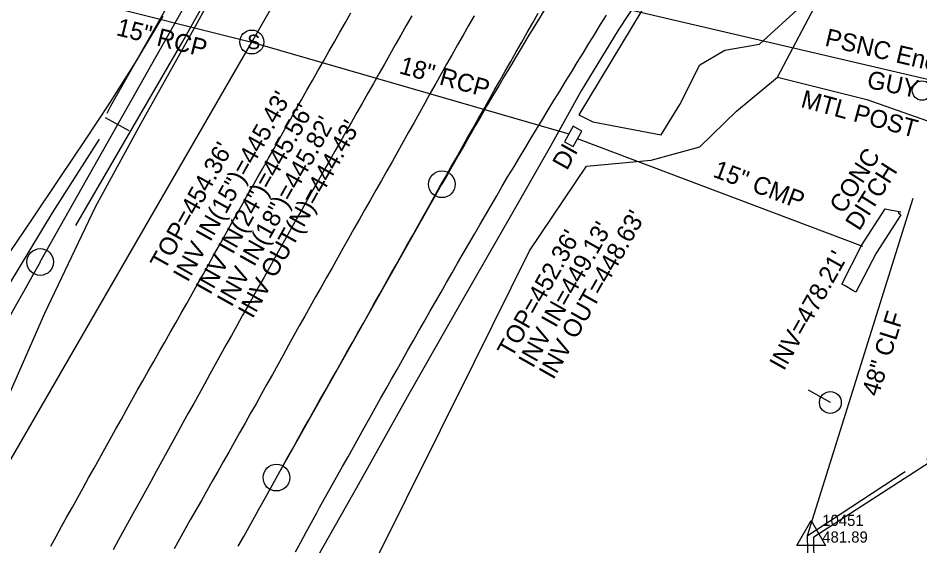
# Model space of a CAD drawing. Extents: x 2074109 to 2077820, y 741079 to 746031.
# Drawn here: x 2074881.1 to 2075083.8, y 742141.5 to 742260.2 of the extents above; entities that cross this region are included whole.
import ezdxf

# ---------------------------------------------------------------- set-up
doc = ezdxf.new("R2010")
doc.units = 0
for name, color, linetype in [('Exist Guardrail', 7, 'Continuous'), ('Exist Guardrail Cable Guide Rail', 7, 'Continuous'), ('Exist Horizontal Alignment', 7, 'Continuous'), ('Exist Horizontal Alignment Point', 7, 'Continuous'), ('Exist Other Culture Anchor (Guy Wire) CELL', 7, 'Continuous'), ('Exist Other Culture Anchor (Guy Wire) Text', 7, 'Continuous'), ('Exist Other Culture Area Outline', 7, 'Continuous'), ('Exist Other Culture Fence Line', 7, 'Continuous'), ('Exist Other Culture Fence Line Text', 7, 'Continuous'), ('Exist Other Culture Located Object Text', 7, 'Continuous'), ('Exist Right of Way Line', 7, 'Continuous'), ('Exist Right of Way Monument CELL', 7, 'Continuous'), ('Exist Right of Way Monument Cogo Elevation', 7, 'Continuous'), ('Exist Right of Way Monument Cogo Number', 7, 'Continuous'), ('Exist Roads EOP', 7, 'Continuous'), ('Exist Roads EOP Other', 7, 'Continuous'), ('Exist Roads EOP Other Text', 7, 'Continuous'), ('Exist Roads EOT', 7, 'Continuous'), ('Exist Structure Minor Drop Inlet', 7, 'Continuous'), ('Exist Structure Minor Drop Inlet Text', 7, 'Continuous'), ('Exist Structure Minor Drop Inlet Top Elevation', 7, 'Continuous'), ('Exist Structure Minor Pipes CMP 15 Inch', 7, 'Continuous'), ('Exist Structure Minor Pipes CMP 15 Inch Invert', 7, 'Continuous'), ('Exist Structure Minor Pipes CMP 15 Inch Text', 7, 'Continuous'), ('Exist Structure Minor Pipes RCP 15 Inch', 7, 'Continuous'), ('Exist Structure Minor Pipes RCP 15 Inch Invert', 7, 'Continuous'), ('Exist Structure Minor Pipes RCP 15 Inch Text', 7, 'Continuous'), ('Exist Structure Minor Pipes RCP 18 Inch', 7, 'Continuous'), ('Exist Structure Minor Pipes RCP 18 Inch Invert', 7, 'Continuous'), ('Exist Structure Minor Pipes RCP 18 Inch Text', 7, 'Continuous'), ('Exist Structure Minor Pipes RCP 24 Inch', 7, 'Continuous'), ('Exist Structure Minor Pipes RCP 24 Inch Invert', 7, 'Continuous'), ('Exist Structure Minor Pipes RCP 30 Inch', 7, 'Continuous'), ('Exist Structure Minor Pipes RCP 30 Inch Invert', 7, 'Continuous'), ('Exist Structure Minor Storm Sewer Manhole CELL', 7, 'Continuous'), ('Exist Structure Minor Storm Sewer Manhole Text', 7, 'Continuous'), ('Exist Utilities Gas UG Line SUE LOS C', 7, 'Continuous'), ('Exist Utilities Gas UG Line SUE LOS C Text', 7, 'Continuous'), ('Exist Utilities Power Pole CELL', 7, 'Continuous'), ('Exist Vegetation Hedge Row', 7, 'Continuous'), ('Exist Vegetation Woods Line', 7, 'Continuous')]:
    doc.layers.add(name, color=color, linetype=linetype)

msp = doc.modelspace()

# ---------------------------------------------------------------- linework, layer by layer
at = {"layer": 'Exist Guardrail'}
for points in [[(2074935.9, 742300.32), (2074901.88, 742240.34), (2074901.06, 742238.68)], [(2074894.15, 742213.52), (2074918.02, 742254.66), (2074935.8, 742286.53), (2074941.81, 742297.84)]]:
    msp.add_lwpolyline(points, dxfattribs=at)
at = {"layer": 'Exist Guardrail Cable Guide Rail'}
msp.add_lwpolyline([(2074899.36, 742232.91), (2074888.78, 742216.41), (2074876.27, 742195.78), (2074859.16, 742168.78), (2074842.38, 742142.08), (2074825.57, 742114.96), (2074808.9, 742087.84), (2074792.03, 742058.51), (2074770.99, 742020.02), (2074765.4, 742008.78)], dxfattribs=at)
at = {"layer": 'Exist Horizontal Alignment'}
for p, q in [((2074886.11, 742205.34), (2075575.25, 743427.42)), ((2074939.18, 742156.88), (2074976.35, 742222.81))]:
    msp.add_line(p, q, dxfattribs=at)
for centre, radius, start, end in [((2076120.5, 741577.62), 1313.52, 143.44284, 150.58124), ((2079979.02, 739333.44), 5846.83, 150.58124, 152.982068)]:
    msp.add_arc(centre, radius, start, end, dxfattribs=at)
at = {"layer": 'Exist Horizontal Alignment Point'}
for centre in [(2074976.35, 742222.81), (2074886.11, 742205.34), (2074939.18, 742156.88)]:
    msp.add_circle(centre, 3, dxfattribs=at)
at = {"layer": 'Exist Other Culture Anchor (Guy Wire) CELL'}
msp.add_circle((2075084.21, 742243.88), 2.18, dxfattribs=at)
at = {"layer": 'Exist Other Culture Area Outline'}
msp.add_line((2074900.69, 742237.84), (2074906.02, 742234.93), dxfattribs=at)
msp.add_lwpolyline([(2075029.92, 742278.8), (2075031.08, 742278.22), (2075007.12, 742238.39), (2075010.24, 742236.85), (2075025.6, 742233.93), (2075029.84, 742240.7), (2075034.33, 742249.67), (2075039.91, 742252.94), (2075047.73, 742254.33), (2075057.09, 742262.84), (2075062.97, 742271.31), (2075066.64, 742272.09), (2075088.66, 742265.73), (2075090.75, 742268.47)], dxfattribs=at)
at = {"layer": 'Exist Other Culture Fence Line'}
msp.add_line((2075058.39, 742143.82), (2075080.42, 742158.22), dxfattribs=at)
msp.add_lwpolyline([(2075082.12, 742219.61), (2075058.39, 742143.82), (2075059.63, 742093.48), (2075025.48, 742019.97), (2074992.96, 741950.23), (2074965.53, 741891.43)], dxfattribs=at)
at = {"layer": 'Exist Right of Way Line'}
for p, q in [((2075059.92, 742143.58), (2075195.96, 742231.5)), ((2075060.27, 742093.49), (2075059.92, 742143.58))]:
    msp.add_line(p, q, dxfattribs=at)
at = {"layer": 'Exist Right of Way Monument CELL'}
msp.add_line((2075059.31, 742143.53), (2075059.31, 742143.53), dxfattribs=at)
msp.add_lwpolyline([(2075056.06, 742141.64), (2075059.31, 742147.28), (2075062.55, 742141.64)], close=True, dxfattribs=at)
at = {"layer": 'Exist Roads EOP'}
for points in [[(2075045.28, 742485.48), (2075032.39, 742461.82), (2075017.41, 742432.2), (2075008.62, 742415.56), (2074994.4, 742390.44), (2074976.29, 742358.27), (2074960.6, 742330.46), (2074947.27, 742306.52), (2074935.38, 742284.89), (2074921.31, 742258.95), (2074908.74, 742236.47), (2074898.47, 742217.63), (2074887.04, 742193.79), (2074875.51, 742167.59), (2074863.59, 742138.18), (2074850.64, 742104.73), (2074841.42, 742081.23), (2074837.2, 742071.06), (2074833.01, 742062.28), (2074824.64, 742046.55), (2074815.15, 742028.51), (2074804.68, 742008.24), (2074793.6, 741986.73), (2074789.72, 741978.96)], [(2075094.13, 742370.13), (2075069.1, 742335.88), (2075044.09, 742299.32), (2075030.48, 742279.57), (2075015.99, 742257.41), (2075007.67, 742243.82), (2075000.77, 742231.34), (2074992.02, 742216.02), (2074980.6, 742196.16), (2074968.94, 742175.62), (2074957.17, 742154.61), (2074948.54, 742139.39), (2074941.35, 742126.55), (2074928.28, 742101.28), (2074912.89, 742070.17), (2074900.43, 742044.7), (2074895.91, 742035.09), (2074891.74, 742022.83), (2074885.19, 742006.69), (2074878.07, 741991.46), (2074865.85, 741968.56), (2074856.22, 741949.59)], [(2074831.71, 742138.74), (2074841.22, 742152.47), (2074851.46, 742167.15), (2074861.38, 742181.39), (2074869.93, 742193.81), (2074877.46, 742204.87), (2074884.35, 742215.01), (2074890.63, 742224.3), (2074896.3, 742232.82), (2074901.79, 742241.22), (2074907.49, 742250.18), (2074913.75, 742260.62)]]:
    msp.add_lwpolyline(points, dxfattribs=at)
at = {"layer": 'Exist Roads EOP Other'}
msp.add_lwpolyline([(2075075.91, 742217.32), (2075079.35, 742216.63), (2075078.84, 742216.46), (2075079.43, 742215.94), (2075073.91, 742207.34), (2075069.35, 742198.55), (2075068.68, 742198.94), (2075066.95, 742200), (2075066.23, 742200.38), (2075070.66, 742209.05), (2075075.91, 742217.32)], dxfattribs=at)
at = {"layer": 'Exist Roads EOT'}
for points in [[(2074888.5, 742141.49), (2074889.71, 742143.68), (2074890.92, 742145.87), (2074892.12, 742148.06), (2074893.33, 742150.25), (2074894.54, 742152.43), (2074895.76, 742154.62), (2074896.98, 742156.8), (2074898.2, 742158.98), (2074899.41, 742161.17), (2074900.63, 742163.35), (2074901.85, 742165.54), (2074903.06, 742167.72), (2074904.28, 742169.9), (2074905.5, 742172.09), (2074906.71, 742174.27), (2074907.93, 742176.45), (2074909.16, 742178.63), (2074910.4, 742180.8), (2074911.63, 742182.97), (2074912.86, 742185.15), (2074914.1, 742187.32), (2074915.33, 742189.5), (2074916.56, 742191.67), (2074917.79, 742193.85), (2074919.02, 742196.03), (2074920.24, 742198.21), (2074921.47, 742200.39), (2074922.69, 742202.56), (2074923.92, 742204.74), (2074925.14, 742206.92), (2074926.37, 742209.1), (2074927.59, 742211.28), (2074928.82, 742213.46), (2074930.04, 742215.64), (2074931.27, 742217.82), (2074932.49, 742220), (2074933.72, 742222.17), (2074934.94, 742224.35), (2074936.17, 742226.53), (2074937.41, 742228.7), (2074938.64, 742230.88), (2074939.87, 742233.05), (2074941.1, 742235.23), (2074942.33, 742237.4), (2074943.56, 742239.58), (2074944.8, 742241.75), (2074946.03, 742243.93), (2074947.26, 742246.1), (2074948.49, 742248.28), (2074949.73, 742250.45), (2074950.96, 742252.63), (2074952.2, 742254.8), (2074953.43, 742256.97), (2074954.67, 742259.14), (2074955.91, 742261.32)], [(2074969.61, 742260.68), (2074968.36, 742258.51), (2074967.13, 742256.34), (2074965.89, 742254.17), (2074964.66, 742251.99), (2074963.43, 742249.82), (2074962.19, 742247.65), (2074960.96, 742245.47), (2074959.73, 742243.3), (2074958.49, 742241.12), (2074957.26, 742238.95), (2074956.03, 742236.77), (2074954.79, 742234.6), (2074953.56, 742232.43), (2074952.33, 742230.25), (2074951.09, 742228.08), (2074949.85, 742225.91), (2074948.62, 742223.74), (2074947.39, 742221.56), (2074946.17, 742219.38), (2074944.94, 742217.2), (2074943.72, 742215.02), (2074942.5, 742212.84), (2074941.28, 742210.66), (2074940.05, 742208.48), (2074938.83, 742206.29), (2074937.61, 742204.11), (2074936.39, 742201.93), (2074935.17, 742199.75), (2074933.94, 742197.57), (2074932.72, 742195.39), (2074931.5, 742193.21), (2074930.28, 742191.03), (2074929.07, 742188.84), (2074927.85, 742186.66), (2074926.64, 742184.47), (2074925.43, 742182.29), (2074924.22, 742180.1), (2074923.01, 742177.91), (2074921.8, 742175.72), (2074920.59, 742173.54), (2074919.38, 742171.35), (2074918.17, 742169.16), (2074916.96, 742166.97), (2074915.75, 742164.79), (2074914.54, 742162.6), (2074913.33, 742160.41), (2074912.13, 742158.22), (2074910.93, 742156.03), (2074909.73, 742153.83), (2074908.53, 742151.64), (2074907.33, 742149.45), (2074906.13, 742147.26), (2074904.93, 742145.06), (2074903.73, 742142.87), (2074902.53, 742140.68)], [(2074983.59, 742260.67), (2074982.35, 742258.5), (2074981.11, 742256.33), (2074979.87, 742254.16), (2074978.63, 742251.98), (2074977.41, 742249.81), (2074976.19, 742247.62), (2074974.97, 742245.44), (2074973.75, 742243.26), (2074972.54, 742241.07), (2074971.32, 742238.89), (2074970.1, 742236.71), (2074968.88, 742234.53), (2074967.66, 742232.34), (2074966.45, 742230.16), (2074965.23, 742227.98), (2074964.01, 742225.8), (2074962.78, 742223.62), (2074961.54, 742221.45), (2074960.29, 742219.28), (2074959.04, 742217.12), (2074957.81, 742214.94), (2074956.58, 742212.77), (2074955.35, 742210.59), (2074954.13, 742208.41), (2074952.9, 742206.23), (2074951.67, 742204.06), (2074950.44, 742201.88), (2074949.21, 742199.7), (2074947.99, 742197.52), (2074946.76, 742195.35), (2074945.53, 742193.17), (2074944.3, 742190.99), (2074943.08, 742188.81), (2074941.88, 742186.62), (2074940.69, 742184.42), (2074939.49, 742182.23), (2074938.29, 742180.04), (2074937.06, 742177.86), (2074935.83, 742175.68), (2074934.61, 742173.5), (2074933.38, 742171.33), (2074932.15, 742169.15), (2074930.92, 742166.97), (2074929.69, 742164.79), (2074928.46, 742162.62), (2074927.24, 742160.44), (2074926.01, 742158.26), (2074924.78, 742156.09), (2074923.55, 742153.91), (2074922.31, 742151.74), (2074921.06, 742149.57), (2074919.82, 742147.4), (2074918.6, 742145.22), (2074917.39, 742143.03), (2074916.18, 742140.85)], [(2074930.62, 742141.46), (2074931.83, 742143.64), (2074933.05, 742145.83), (2074934.26, 742148.01), (2074935.48, 742150.2), (2074936.69, 742152.38), (2074937.91, 742154.57), (2074939.12, 742156.75), (2074940.34, 742158.94), (2074941.55, 742161.12), (2074942.77, 742163.31), (2074943.98, 742165.49), (2074945.21, 742167.67), (2074946.43, 742169.85), (2074947.66, 742172.03), (2074948.89, 742174.2), (2074950.12, 742176.38), (2074951.35, 742178.56), (2074952.58, 742180.74), (2074953.8, 742182.91), (2074955.03, 742185.09), (2074956.26, 742187.27), (2074957.49, 742189.44), (2074958.72, 742191.62), (2074959.94, 742193.8), (2074961.16, 742195.98), (2074962.39, 742198.16), (2074963.61, 742200.34), (2074964.84, 742202.52), (2074966.06, 742204.7), (2074967.28, 742206.88), (2074968.51, 742209.06), (2074969.73, 742211.24), (2074970.96, 742213.42), (2074972.18, 742215.6), (2074973.4, 742217.78), (2074974.63, 742219.96), (2074975.85, 742222.14), (2074977.08, 742224.31), (2074978.31, 742226.49), (2074979.54, 742228.67), (2074980.76, 742230.85), (2074981.99, 742233.02), (2074983.22, 742235.2), (2074984.45, 742237.38), (2074985.68, 742239.55), (2074986.9, 742241.73), (2074988.13, 742243.91), (2074989.36, 742246.09), (2074990.59, 742248.26), (2074991.82, 742250.43), (2074993.06, 742252.61), (2074994.3, 742254.78), (2074995.54, 742256.95), (2074996.78, 742259.12), (2074998.02, 742261.29)], [(2074948.89, 742150.17), (2074954.04, 742159.38), (2074955.26, 742161.56), (2074956.48, 742163.74), (2074957.7, 742165.92), (2074958.92, 742168.1), (2074960.14, 742170.29), (2074961.36, 742172.47), (2074962.59, 742174.65), (2074963.82, 742176.82), (2074965.04, 742179), (2074966.27, 742181.18), (2074967.5, 742183.36), (2074968.72, 742185.54), (2074969.95, 742187.71), (2074971.18, 742189.89), (2074972.43, 742192.06), (2074973.67, 742194.23), (2074974.91, 742196.39), (2074976.16, 742198.56), (2074977.4, 742200.73), (2074978.64, 742202.9), (2074979.89, 742205.07), (2074981.14, 742207.23), (2074982.39, 742209.4), (2074983.65, 742211.56), (2074984.9, 742213.72), (2074986.16, 742215.88), (2074987.42, 742218.04), (2074988.67, 742220.2), (2074989.93, 742222.36), (2074991.2, 742224.52), (2074992.49, 742226.66), (2074993.77, 742228.8), (2074995.06, 742230.94), (2074996.35, 742233.08), (2074997.64, 742235.23), (2074998.93, 742237.37), (2075000.22, 742239.51), (2075001.52, 742241.64), (2075002.83, 742243.77), (2075004.14, 742245.9), (2075005.45, 742248.03), (2075006.75, 742250.16), (2075008.06, 742252.29), (2075009.37, 742254.42), (2075010.68, 742256.55), (2075011.99, 742258.68), (2075013.3, 742260.81)], [(2074943.44, 742140.21), (2074944.64, 742142.4), (2074945.84, 742144.59), (2074947.04, 742146.79), (2074948.24, 742148.98), (2074948.89, 742150.17)]]:
    msp.add_lwpolyline(points, dxfattribs=at)
at = {"layer": 'Exist Structure Minor Drop Inlet'}
msp.add_lwpolyline([(2075005.84, 742235.84), (2075003.9, 742232.38), (2075005.84, 742231.29), (2075007.78, 742234.75)], close=True, dxfattribs=at)
at = {"layer": 'Exist Structure Minor Pipes CMP 15 Inch'}
msp.add_line((2075070.92, 742208.85), (2075006.81, 742233.02), dxfattribs=at)
at = {"layer": 'Exist Structure Minor Pipes RCP 15 Inch'}
msp.add_line((2074895.96, 742264.27), (2074933.64, 742254.78), dxfattribs=at)
at = {"layer": 'Exist Structure Minor Pipes RCP 18 Inch'}
msp.add_line((2074933.64, 742254.78), (2075004.87, 742234.11), dxfattribs=at)
at = {"layer": 'Exist Structure Minor Pipes RCP 24 Inch'}
msp.add_line((2074709.57, 741866.73), (2074933.64, 742254.78), dxfattribs=at)
at = {"layer": 'Exist Structure Minor Pipes RCP 30 Inch'}
msp.add_line((2074933.64, 742254.78), (2075264.27, 742840.07), dxfattribs=at)
at = {"layer": 'Exist Structure Minor Storm Sewer Manhole CELL'}
for centre in [(2074933.64, 742254.78), (2074933.65, 742254.78)]:
    msp.add_circle(centre, 2.69, dxfattribs=at)
at = {"layer": 'Exist Utilities Gas UG Line SUE LOS C'}
msp.add_line((2074775.52, 742319.09), (2075145.31, 742232.46), dxfattribs=at)
at = {"layer": 'Exist Utilities Power Pole CELL'}
for q in [(2075058.74, 742176.55), (2075063.63, 742173.77)]:
    msp.add_line((2075063.63, 742173.77), q, dxfattribs=at)
msp.add_circle((2075063.63, 742173.77), 2.45, dxfattribs=at)
at = {"layer": 'Exist Vegetation Hedge Row'}
msp.add_lwpolyline([(2075051.73, 742246.9), (2075062.84, 742267.95), (2075075.15, 742267.03), (2075087.62, 742263.49), (2075098.17, 742262.46), (2075120.76, 742259.75), (2075148.5, 742255.2)], dxfattribs=at)
at = {"layer": 'Exist Vegetation Woods Line'}
msp.add_lwpolyline([(2074875.58, 741949.31), (2074881.78, 741962.92), (2074902.24, 742006.78), (2074925.54, 742064.16), (2074940.68, 742096.37), (2074960.82, 742136.95), (2074983.57, 742182.77), (2074996.02, 742207.83), (2075008.83, 742226.84), (2075023.38, 742228.2), (2075034.28, 742231.24), (2075042.51, 742239.25), (2075051.73, 742246.9), (2075071.81, 742241.83), (2075093.56, 742234.23), (2075099.27, 742231.29), (2075098.5, 742221.92), (2075090.59, 742198.49), (2075086.7, 742178.53), (2075085.38, 742160.72)], dxfattribs=at)

# ---------------------------------------------------------------- texts
at = {"layer": 'Exist Other Culture Anchor (Guy Wire) Text'}
msp.add_text('GUY', height=4, rotation=348.4497, dxfattribs=at).set_placement((2075071.64, 742244.51))
at = {"layer": 'Exist Other Culture Fence Line Text'}
msp.add_text('48" CLF', height=4, rotation=72.6149, dxfattribs=at).set_placement((2075074.41, 742174.91))
at = {"layer": 'Exist Other Culture Located Object Text'}
msp.add_text('MTL POST', height=4, rotation=344.8943, dxfattribs=at).set_placement((2075056.78, 742240.22))
at = {"layer": 'Exist Right of Way Monument Cogo Elevation'}
msp.add_text('481.89', height=2.5, dxfattribs=at).set_placement((2075061.81, 742142.28))
at = {"layer": 'Exist Right of Way Monument Cogo Number'}
msp.add_text('10451', height=2.5, dxfattribs=at).set_placement((2075061.81, 742146.03))
at = {"layer": 'Exist Roads EOP Other Text'}
for s, p in [('CONC ', (2075066.54, 742215.96)), ('DITCH', (2075070.11, 742212.13))]:
    msp.add_text(s, height=4, rotation=57.6075, dxfattribs=at).set_placement(p)
at = {"layer": 'Exist Structure Minor Drop Inlet Text'}
msp.add_text('DI', height=4, rotation=60.7411, dxfattribs=at).set_placement((2075004.44, 742225.74))
at = {"layer": 'Exist Structure Minor Drop Inlet Top Elevation'}
msp.add_text("TOP=452.36'", height=4, rotation=60.5599, dxfattribs=at).set_placement((2074992.05, 742183.6))
at = {"layer": 'Exist Structure Minor Pipes CMP 15 Inch Invert'}
for s, rotation, p in [("INV IN=449.13'", 60.5599, (2074996.79, 742181.31)), ("INV=478.21'", 60.742, (2075053.19, 742180.7))]:
    msp.add_text(s, height=4, rotation=rotation, dxfattribs=at).set_placement(p)
at = {"layer": 'Exist Structure Minor Pipes CMP 15 Inch Text'}
msp.add_text('15" CMP', height=4, rotation=339.3443, dxfattribs=at).set_placement((2075037.02, 742224.57))
at = {"layer": 'Exist Structure Minor Pipes RCP 15 Inch Invert'}
msp.add_text('INV IN(15")=445.43\'', height=4, rotation=60.742, dxfattribs=at).set_placement((2074919.24, 742200.63))
at = {"layer": 'Exist Structure Minor Pipes RCP 15 Inch Text'}
msp.add_text('15" RCP', height=4, rotation=345.8274, dxfattribs=at).set_placement((2074903, 742256.36))
at = {"layer": 'Exist Structure Minor Pipes RCP 18 Inch Invert'}
for s, rotation, p in [('INV IN(18")=445.82\'', 60.742, (2074929.08, 742195.03)), ("INV OUT=448.63'", 60.5599, (2075001.39, 742178.72))]:
    msp.add_text(s, height=4, rotation=rotation, dxfattribs=at).set_placement(p)
at = {"layer": 'Exist Structure Minor Pipes RCP 18 Inch Text'}
msp.add_text('18" RCP', height=4, rotation=344.4301, dxfattribs=at).set_placement((2074966.55, 742247.79))
at = {"layer": 'Exist Structure Minor Pipes RCP 24 Inch Invert'}
msp.add_text('INV IN(24")=445.56\'', height=4, rotation=60.742, dxfattribs=at).set_placement((2074924.29, 742197.77))
at = {"layer": 'Exist Structure Minor Pipes RCP 30 Inch Invert'}
msp.add_text("INV OUT(N)=444.43'", height=4, rotation=60.742, dxfattribs=at).set_placement((2074933.81, 742192.43))
at = {"layer": 'Exist Structure Minor Storm Sewer Manhole CELL'}
for p in [(2074932.61, 742253.18), (2074932.62, 742253.18)]:
    msp.add_text('S', height=3.25, dxfattribs=at).set_placement(p)
at = {"layer": 'Exist Structure Minor Storm Sewer Manhole Text'}
msp.add_text("TOP=454.36'", height=4, rotation=60.742, dxfattribs=at).set_placement((2074914.08, 742203.3))
at = {"layer": 'Exist Utilities Gas UG Line SUE LOS C Text'}
msp.add_text('PSNC Energy, 8 ", STEEL', height=4, rotation=346.815, dxfattribs=at).set_placement((2075062.2, 742253.98))

doc.saveas('drawing.dxf')
